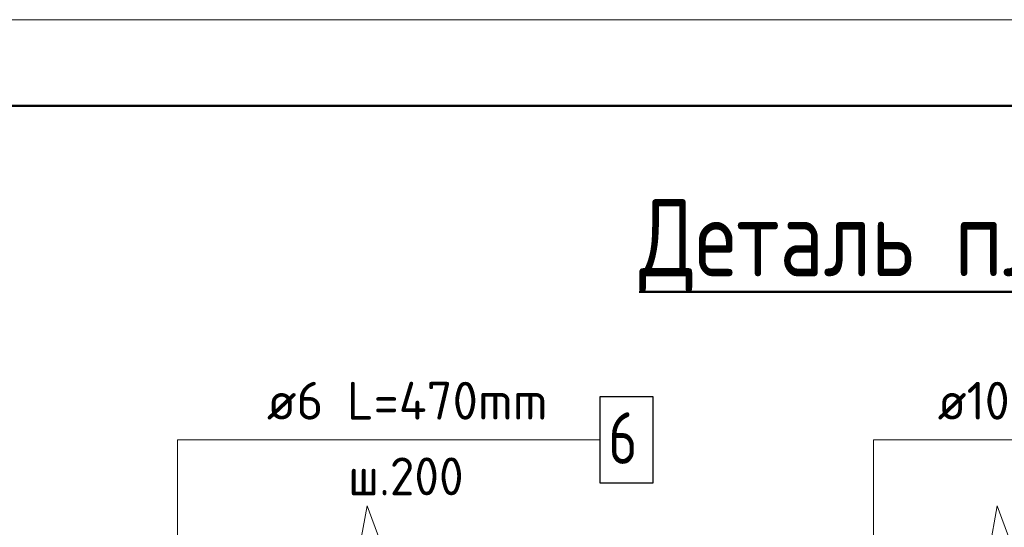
# Model space of a CAD drawing. Header units: millimetres. Extents: x 40580 to 1930067, y -240640 to 81020.
# Tile 445 of 656: x 1124099 to 1129829, y -183994 to -181042. Entities that reach past the tile are written whole.
import ezdxf

# ---------------------------------------------------------------- set-up
doc = ezdxf.new("R2010")
doc.units = ezdxf.units.MM
for name, color, linetype, lineweight in [('Standard', 7, 'Continuous', 25), ('Позиционная метка номер позиции', 7, 'Continuous', 13), ('Примечания', 7, 'Continuous', 13), ('Ребро вкладыша арматура поперечная AW', 52, 'Continuous', 25), ('Текст_ общее', 7, 'Continuous', 25)]:
    doc.layers.add(name, color=color, linetype=linetype, lineweight=lineweight)
doc.styles.add('GOST 2.304-81', font='txt')
doc.styles.add('ISOCPEUR', font='isocpeur.ttf')

msp = doc.modelspace()

# ---------------------------------------------------------------- linework, layer by layer
at = {"layer": 'Standard', "color": 7, "linetype": 'Continuous', "lineweight": 13, "transparency": 33554687}
msp.add_lwpolyline([(1097851.6, -240441.6), (1139851.6, -240441.6), (1139851.6, -181041.6), (1097851.6, -181041.6), (1097851.6, -240441.6)], close=True, dxfattribs=at)
at = {"layer": 'Standard', "color": 7, "linetype": 'Continuous', "lineweight": 50, "transparency": 33554687}
msp.add_lwpolyline([(1099851.6, -181541.6), (1139351.6, -181541.6), (1139351.6, -239941.6), (1099851.6, -239941.6), (1099851.6, -181541.6)], close=True, dxfattribs=at)
at = {"layer": 'Позиционная метка номер позиции', "color": 7, "linetype": 'Continuous', "lineweight": 13, "transparency": 33554687}
for points in [[(1125018.4, -184468.2), (1125018.4, -183484.9), (1127475.1, -183484.9)], [(1129068.5, -184254.9), (1129068.5, -183484.9), (1131521.4, -183484.9)]]:
    msp.add_lwpolyline(points, dxfattribs=at)
at = {"layer": 'Примечания', "color": 7, "linetype": 'Continuous', "lineweight": 13, "transparency": 33554687}
for p, q in [((1126121.8, -183868.2), (1126048.4, -184268.2)), ((1126195.1, -184068.2), (1126121.8, -183868.2)), ((1129788.4, -183868.2), (1129715.1, -184268.2)), ((1129861.8, -184068.2), (1129788.4, -183868.2))]:
    msp.add_line(p, q, dxfattribs=at)
at = {"layer": 'Ребро вкладыша арматура поперечная AW', "color": 7, "linetype": 'Continuous', "lineweight": 25, "transparency": 33554687}
msp.add_lwpolyline([(1127475.1, -183734.9), (1127785.1, -183734.9), (1127785.1, -183234.9), (1127475.1, -183234.9), (1127475.1, -183734.9)], dxfattribs=at)

# ---------------------------------------------------------------- texts
at = {"color": 7, "linetype": 'Continuous', "lineweight": 13, "transparency": 33554687, "insert": (1129441.1, -183367.6), "char_height": 220, "width": 1997.586, "attachment_point": 7, "style": 'ISOCPEUR'}
msp.add_mtext('\\W0.96;ø10 L=930mm ', dxfattribs=at)
at = {"layer": 'Ребро вкладыша арматура поперечная AW', "color": 7, "linetype": 'Continuous', "lineweight": 13, "transparency": 33554687, "attachment_point": 7, "style": 'ISOCPEUR'}
for s, insert, char_height, width in [('\\W0.98;ø6 L=470mm ', (1125537.8, -183367.6), 220, 1911.689), ('\\W0.78;6', (1127525.1, -183624.9), 300, 326.843), ('\\W0.95;ш.200 ', (1126010.8, -183807.6), 220, 962.821)]:
    msp.add_mtext(s, dxfattribs=dict(at, insert=insert, char_height=char_height, width=width))
at = {"layer": 'Текст_ общее', "color": 7, "linetype": 'Continuous', "lineweight": 50, "transparency": 33554687, "insert": (1127704.3, -182626.6), "char_height": 450, "width": 4317.926, "attachment_point": 7, "style": 'GOST 2.304-81'}
msp.add_mtext('{\\LДеталь\\~плана\\~№2}', dxfattribs=at)

doc.saveas('drawing.dxf')
